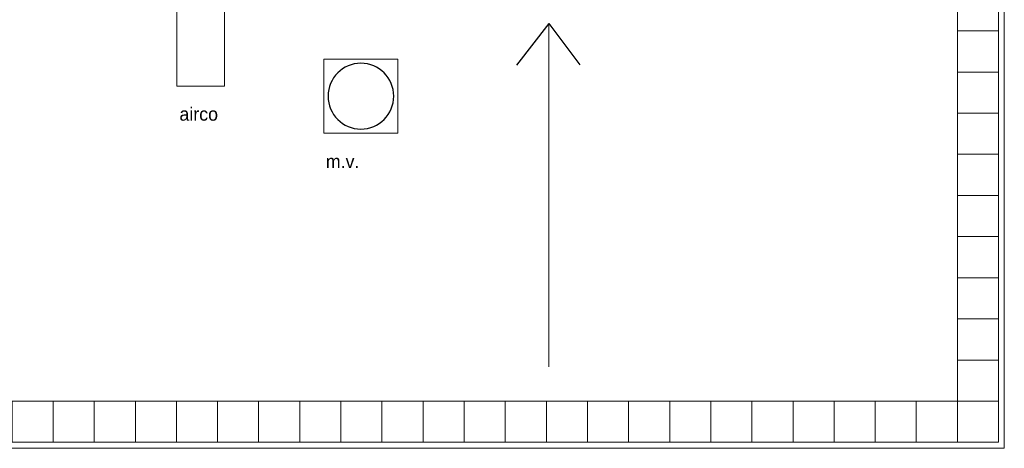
# Model space of a CAD drawing. Header units: millimetres. Extents: x -526411 to -400573, y 47353 to 130199.
# Tile 532 of 543: x -448848 to -436870, y 103023 to 108231. Entities that reach past the tile are written whole.
import ezdxf

# ---------------------------------------------------------------- set-up
doc = ezdxf.new("R2010")
doc.units = ezdxf.units.MM
doc.layers.add('01_ALGEMEEN', color=7, linetype='Continuous', lineweight=18)
doc.layers.add('m-pg-03_AI_dwg', color=8, linetype='Continuous', lineweight=18)
doc.styles.add('Frutiger', font='Frutrg__0.ttf', dxfattribs={"height": 7.29503})

# ---------------------------------------------------------------- blocks, each defined once
blk = doc.blocks.new('m-pg-03_AI_dwg_block 2089-641055-3e Verdieping - Percelen telling LI')
at = {"layer": '01_ALGEMEEN', "color": 213, "lineweight": 13}
blk.add_line((1054.47, 834.59), (1054.47, 1022.57), dxfattribs=at)
blk = doc.blocks.new('m-pg-03_AI_dwg_block 2090-641056-3e Verdieping - Percelen telling LI')
at = {"layer": '01_ALGEMEEN', "color": 253, "lineweight": 25}
blk.add_line((1054.47, 1022.57), (1036.71, 999.68), dxfattribs=at)
blk = doc.blocks.new('m-pg-03_AI_dwg_block 2091-641057-3e Verdieping - Percelen telling LI')
at = {"layer": '01_ALGEMEEN', "color": 253, "lineweight": 25}
blk.add_line((1054.47, 1022.57), (1071.44, 999.99), dxfattribs=at)
blk = doc.blocks.new('m-pg-03_AI_dwg_block 2088-641058-3e Verdieping - Percelen telling LI')
for name in ['m-pg-03_AI_dwg_block 2090-641056-3e Verdieping - Percelen telling LI', 'm-pg-03_AI_dwg_block 2089-641055-3e Verdieping - Percelen telling LI', 'm-pg-03_AI_dwg_block 2091-641057-3e Verdieping - Percelen telling LI']:
    blk.add_blockref(name, (0, 0))
blk = doc.blocks.new('m-pg-03_AI_dwg_block 2133-641100-3e Verdieping - Percelen telling LI')
at = {"layer": '01_ALGEMEEN', "color": 133, "flags": 128}
blk.add_lwpolyline([(93.24, 1336.87), (1303.94, 1336.87), (1303.94, 790.07), (-127.68, 790.07)], dxfattribs=at)
blk = doc.blocks.new('m-pg-03_AI_dwg_block 2150-641117-3e Verdieping - Percelen telling LI')
at = {"layer": '01_ALGEMEEN', "color": 253, "lineweight": 25}
for points in [[(951.52, 1000.78), (941.58, 1000.78), (933.51, 992.71), (933.51, 982.77)], [(969.54, 982.77), (969.54, 992.71), (961.47, 1000.78), (951.52, 1000.78)], [(933.51, 982.77), (933.51, 972.82), (941.58, 964.75), (951.52, 964.75)], [(951.52, 964.75), (961.47, 964.75), (969.54, 972.82), (969.54, 982.77)]]:
    blk.add_open_spline(points, degree=3, dxfattribs=at)
blk = doc.blocks.new('m-pg-03_AI_dwg_block 2151-641118-3e Verdieping - Percelen telling LI')
at = {"layer": '01_ALGEMEEN', "color": 213, "lineweight": 13, "flags": 128}
blk.add_lwpolyline([(931.26, 1003.03), (971.79, 1003.03), (971.79, 962.5), (931.26, 962.5)], close=True, dxfattribs=at)
blk = doc.blocks.new('m-pg-03_AI_dwg_block 2152-641119-3e Verdieping - Percelen telling LI')
at = {"layer": '01_ALGEMEEN', "color": 213, "lineweight": 13, "flags": 128}
blk.add_lwpolyline([(850.74, 1056.62), (876.77, 1056.62), (876.77, 988.22), (850.74, 988.22)], close=True, dxfattribs=at)
blk = doc.blocks.new('m-pg-03_AI_dwg_block 2172-641139-3e Verdieping - Percelen telling LI')
at = {"layer": '01_ALGEMEEN', "insert": (932.28, 950.69), "char_height": 7.295, "width": 23.8121, "attachment_point": 1, "line_spacing_factor": 1.017696, "style": 'Frutiger'}
blk.add_mtext('m.v.', dxfattribs=at)
blk = doc.blocks.new('m-pg-03_AI_dwg_block 2173-641140-3e Verdieping - Percelen telling LI')
at = {"layer": '01_ALGEMEEN', "insert": (852.1, 976.65), "char_height": 7.295, "width": 28.035, "attachment_point": 1, "line_spacing_factor": 1.017696, "style": 'Frutiger'}
blk.add_mtext('airco', dxfattribs=at)
blk = doc.blocks.new('m-pg-03_AI_dwg_block 2005-641148-3e Verdieping - Percelen telling LI')
for name in ['m-pg-03_AI_dwg_block 2133-641100-3e Verdieping - Percelen telling LI', 'm-pg-03_AI_dwg_block 2152-641119-3e Verdieping - Percelen telling LI', 'm-pg-03_AI_dwg_block 2088-641058-3e Verdieping - Percelen telling LI', 'm-pg-03_AI_dwg_block 2151-641118-3e Verdieping - Percelen telling LI', 'm-pg-03_AI_dwg_block 2150-641117-3e Verdieping - Percelen telling LI', 'm-pg-03_AI_dwg_block 2173-641140-3e Verdieping - Percelen telling LI', 'm-pg-03_AI_dwg_block 2172-641139-3e Verdieping - Percelen telling LI']:
    blk.add_blockref(name, (0, 0))
blk = doc.blocks.new('m-pg-03_AI_dwg_block 2-641149-3e Verdieping - Percelen telling LI')
blk.add_blockref('m-pg-03_AI_dwg_block 2005-641148-3e Verdieping - Percelen telling LI', (0, 0))
blk = doc.blocks.new('m-pg-03_AI_dwg_block 3301-642269-3e Verdieping - Percelen telling LI')
at = {"layer": '01_ALGEMEEN', "color": 9, "lineweight": 9, "flags": 128}
blk.add_lwpolyline([(1300.79, 1041.02), (1278.27, 1041.02), (1278.27, 1018.5), (1300.79, 1018.5)], close=True, dxfattribs=at)
blk = doc.blocks.new('m-pg-03_AI_dwg_block 3300-642270-3e Verdieping - Percelen telling LI')
blk.add_blockref('m-pg-03_AI_dwg_block 3301-642269-3e Verdieping - Percelen telling LI', (0, 0))
blk = doc.blocks.new('m-pg-03_AI_dwg_block 3303-642271-3e Verdieping - Percelen telling LI')
at = {"layer": '01_ALGEMEEN', "color": 9, "lineweight": 9, "flags": 128}
blk.add_lwpolyline([(1300.79, 1018.5), (1278.27, 1018.5), (1278.27, 995.99), (1300.79, 995.99)], close=True, dxfattribs=at)
blk = doc.blocks.new('m-pg-03_AI_dwg_block 3302-642272-3e Verdieping - Percelen telling LI')
blk.add_blockref('m-pg-03_AI_dwg_block 3303-642271-3e Verdieping - Percelen telling LI', (0, 0))
blk = doc.blocks.new('m-pg-03_AI_dwg_block 3305-642273-3e Verdieping - Percelen telling LI')
at = {"layer": '01_ALGEMEEN', "color": 9, "lineweight": 9, "flags": 128}
blk.add_lwpolyline([(1300.79, 995.99), (1278.27, 995.99), (1278.27, 973.47), (1300.79, 973.47)], close=True, dxfattribs=at)
blk = doc.blocks.new('m-pg-03_AI_dwg_block 3304-642274-3e Verdieping - Percelen telling LI')
blk.add_blockref('m-pg-03_AI_dwg_block 3305-642273-3e Verdieping - Percelen telling LI', (0, 0))
blk = doc.blocks.new('m-pg-03_AI_dwg_block 3307-642275-3e Verdieping - Percelen telling LI')
at = {"layer": '01_ALGEMEEN', "color": 9, "lineweight": 9, "flags": 128}
blk.add_lwpolyline([(1300.79, 973.47), (1278.27, 973.47), (1278.27, 950.96), (1300.79, 950.96)], close=True, dxfattribs=at)
blk = doc.blocks.new('m-pg-03_AI_dwg_block 3306-642276-3e Verdieping - Percelen telling LI')
blk.add_blockref('m-pg-03_AI_dwg_block 3307-642275-3e Verdieping - Percelen telling LI', (0, 0))
blk = doc.blocks.new('m-pg-03_AI_dwg_block 3309-642277-3e Verdieping - Percelen telling LI')
at = {"layer": '01_ALGEMEEN', "color": 9, "lineweight": 9, "flags": 128}
blk.add_lwpolyline([(1300.79, 950.96), (1278.27, 950.96), (1278.27, 928.44), (1300.79, 928.44)], close=True, dxfattribs=at)
blk = doc.blocks.new('m-pg-03_AI_dwg_block 3308-642278-3e Verdieping - Percelen telling LI')
blk.add_blockref('m-pg-03_AI_dwg_block 3309-642277-3e Verdieping - Percelen telling LI', (0, 0))
blk = doc.blocks.new('m-pg-03_AI_dwg_block 3311-642279-3e Verdieping - Percelen telling LI')
at = {"layer": '01_ALGEMEEN', "color": 9, "lineweight": 9, "flags": 128}
blk.add_lwpolyline([(1300.79, 928.44), (1278.27, 928.44), (1278.27, 905.93), (1300.79, 905.93)], close=True, dxfattribs=at)
blk = doc.blocks.new('m-pg-03_AI_dwg_block 3310-642280-3e Verdieping - Percelen telling LI')
blk.add_blockref('m-pg-03_AI_dwg_block 3311-642279-3e Verdieping - Percelen telling LI', (0, 0))
blk = doc.blocks.new('m-pg-03_AI_dwg_block 3313-642281-3e Verdieping - Percelen telling LI')
at = {"layer": '01_ALGEMEEN', "color": 9, "lineweight": 9, "flags": 128}
blk.add_lwpolyline([(1300.79, 905.93), (1278.27, 905.93), (1278.27, 883.41), (1300.79, 883.41)], close=True, dxfattribs=at)
blk = doc.blocks.new('m-pg-03_AI_dwg_block 3312-642282-3e Verdieping - Percelen telling LI')
blk.add_blockref('m-pg-03_AI_dwg_block 3313-642281-3e Verdieping - Percelen telling LI', (0, 0))
blk = doc.blocks.new('m-pg-03_AI_dwg_block 3315-642283-3e Verdieping - Percelen telling LI')
at = {"layer": '01_ALGEMEEN', "color": 9, "lineweight": 9, "flags": 128}
blk.add_lwpolyline([(1300.79, 883.41), (1278.27, 883.41), (1278.27, 860.9), (1300.79, 860.9)], close=True, dxfattribs=at)
blk = doc.blocks.new('m-pg-03_AI_dwg_block 3314-642284-3e Verdieping - Percelen telling LI')
blk.add_blockref('m-pg-03_AI_dwg_block 3315-642283-3e Verdieping - Percelen telling LI', (0, 0))
blk = doc.blocks.new('m-pg-03_AI_dwg_block 3317-642285-3e Verdieping - Percelen telling LI')
at = {"layer": '01_ALGEMEEN', "color": 9, "lineweight": 9, "flags": 128}
blk.add_lwpolyline([(1300.79, 860.9), (1278.27, 860.9), (1278.27, 838.38), (1300.79, 838.38)], close=True, dxfattribs=at)
blk = doc.blocks.new('m-pg-03_AI_dwg_block 3316-642286-3e Verdieping - Percelen telling LI')
blk.add_blockref('m-pg-03_AI_dwg_block 3317-642285-3e Verdieping - Percelen telling LI', (0, 0))
blk = doc.blocks.new('m-pg-03_AI_dwg_block 3319-642287-3e Verdieping - Percelen telling LI')
at = {"layer": '01_ALGEMEEN', "color": 9, "lineweight": 9, "flags": 128}
blk.add_lwpolyline([(1300.79, 838.38), (1278.27, 838.38), (1278.27, 815.86), (1300.79, 815.86)], close=True, dxfattribs=at)
blk = doc.blocks.new('m-pg-03_AI_dwg_block 3318-642288-3e Verdieping - Percelen telling LI')
blk.add_blockref('m-pg-03_AI_dwg_block 3319-642287-3e Verdieping - Percelen telling LI', (0, 0))
blk = doc.blocks.new('m-pg-03_AI_dwg_block 3321-642289-3e Verdieping - Percelen telling LI')
at = {"layer": '01_ALGEMEEN', "color": 9, "lineweight": 9, "flags": 128}
blk.add_lwpolyline([(1300.79, 815.86), (1278.27, 815.86), (1278.27, 793.35), (1300.79, 793.35)], close=True, dxfattribs=at)
blk = doc.blocks.new('m-pg-03_AI_dwg_block 3320-642290-3e Verdieping - Percelen telling LI')
blk.add_blockref('m-pg-03_AI_dwg_block 3321-642289-3e Verdieping - Percelen telling LI', (0, 0))
blk = doc.blocks.new('m-pg-03_AI_dwg_block 3423-642391-3e Verdieping - Percelen telling LI')
at = {"layer": '01_ALGEMEEN', "color": 9, "lineweight": 9, "flags": 128}
blk.add_lwpolyline([(1278.27, 815.86), (1255.76, 815.86), (1255.76, 793.35), (1278.27, 793.35)], close=True, dxfattribs=at)
blk = doc.blocks.new('m-pg-03_AI_dwg_block 3422-642392-3e Verdieping - Percelen telling LI')
blk.add_blockref('m-pg-03_AI_dwg_block 3423-642391-3e Verdieping - Percelen telling LI', (0, 0))
blk = doc.blocks.new('m-pg-03_AI_dwg_block 3425-642393-3e Verdieping - Percelen telling LI')
at = {"layer": '01_ALGEMEEN', "color": 9, "lineweight": 9, "flags": 128}
blk.add_lwpolyline([(1255.76, 815.86), (1233.24, 815.86), (1233.24, 793.35), (1255.76, 793.35)], close=True, dxfattribs=at)
blk = doc.blocks.new('m-pg-03_AI_dwg_block 3424-642394-3e Verdieping - Percelen telling LI')
blk.add_blockref('m-pg-03_AI_dwg_block 3425-642393-3e Verdieping - Percelen telling LI', (0, 0))
blk = doc.blocks.new('m-pg-03_AI_dwg_block 3427-642395-3e Verdieping - Percelen telling LI')
at = {"layer": '01_ALGEMEEN', "color": 9, "lineweight": 9, "flags": 128}
blk.add_lwpolyline([(1233.24, 815.86), (1210.73, 815.86), (1210.73, 793.35), (1233.24, 793.35)], close=True, dxfattribs=at)
blk = doc.blocks.new('m-pg-03_AI_dwg_block 3426-642396-3e Verdieping - Percelen telling LI')
blk.add_blockref('m-pg-03_AI_dwg_block 3427-642395-3e Verdieping - Percelen telling LI', (0, 0))
blk = doc.blocks.new('m-pg-03_AI_dwg_block 3429-642397-3e Verdieping - Percelen telling LI')
at = {"layer": '01_ALGEMEEN', "color": 9, "lineweight": 9, "flags": 128}
blk.add_lwpolyline([(1210.73, 815.86), (1188.21, 815.86), (1188.21, 793.35), (1210.73, 793.35)], close=True, dxfattribs=at)
blk = doc.blocks.new('m-pg-03_AI_dwg_block 3428-642398-3e Verdieping - Percelen telling LI')
blk.add_blockref('m-pg-03_AI_dwg_block 3429-642397-3e Verdieping - Percelen telling LI', (0, 0))
blk = doc.blocks.new('m-pg-03_AI_dwg_block 3431-642399-3e Verdieping - Percelen telling LI')
at = {"layer": '01_ALGEMEEN', "color": 9, "lineweight": 9, "flags": 128}
blk.add_lwpolyline([(1188.21, 815.86), (1165.7, 815.86), (1165.7, 793.35), (1188.21, 793.35)], close=True, dxfattribs=at)
blk = doc.blocks.new('m-pg-03_AI_dwg_block 3430-642400-3e Verdieping - Percelen telling LI')
blk.add_blockref('m-pg-03_AI_dwg_block 3431-642399-3e Verdieping - Percelen telling LI', (0, 0))
blk = doc.blocks.new('m-pg-03_AI_dwg_block 3433-642401-3e Verdieping - Percelen telling LI')
at = {"layer": '01_ALGEMEEN', "color": 9, "lineweight": 9, "flags": 128}
blk.add_lwpolyline([(1165.7, 815.86), (1143.18, 815.86), (1143.18, 793.35), (1165.7, 793.35)], close=True, dxfattribs=at)
blk = doc.blocks.new('m-pg-03_AI_dwg_block 3432-642402-3e Verdieping - Percelen telling LI')
blk.add_blockref('m-pg-03_AI_dwg_block 3433-642401-3e Verdieping - Percelen telling LI', (0, 0))
blk = doc.blocks.new('m-pg-03_AI_dwg_block 3435-642403-3e Verdieping - Percelen telling LI')
at = {"layer": '01_ALGEMEEN', "color": 9, "lineweight": 9, "flags": 128}
blk.add_lwpolyline([(1143.18, 815.86), (1120.66, 815.86), (1120.66, 793.35), (1143.18, 793.35)], close=True, dxfattribs=at)
blk = doc.blocks.new('m-pg-03_AI_dwg_block 3434-642404-3e Verdieping - Percelen telling LI')
blk.add_blockref('m-pg-03_AI_dwg_block 3435-642403-3e Verdieping - Percelen telling LI', (0, 0))
blk = doc.blocks.new('m-pg-03_AI_dwg_block 3437-642405-3e Verdieping - Percelen telling LI')
at = {"layer": '01_ALGEMEEN', "color": 9, "lineweight": 9, "flags": 128}
blk.add_lwpolyline([(1120.66, 815.86), (1098.15, 815.86), (1098.15, 793.35), (1120.66, 793.35)], close=True, dxfattribs=at)
blk = doc.blocks.new('m-pg-03_AI_dwg_block 3436-642406-3e Verdieping - Percelen telling LI')
blk.add_blockref('m-pg-03_AI_dwg_block 3437-642405-3e Verdieping - Percelen telling LI', (0, 0))
blk = doc.blocks.new('m-pg-03_AI_dwg_block 3439-642407-3e Verdieping - Percelen telling LI')
at = {"layer": '01_ALGEMEEN', "color": 9, "lineweight": 9, "flags": 128}
blk.add_lwpolyline([(1098.15, 815.86), (1075.63, 815.86), (1075.63, 793.35), (1098.15, 793.35)], close=True, dxfattribs=at)
blk = doc.blocks.new('m-pg-03_AI_dwg_block 3438-642408-3e Verdieping - Percelen telling LI')
blk.add_blockref('m-pg-03_AI_dwg_block 3439-642407-3e Verdieping - Percelen telling LI', (0, 0))
blk = doc.blocks.new('m-pg-03_AI_dwg_block 3441-642409-3e Verdieping - Percelen telling LI')
at = {"layer": '01_ALGEMEEN', "color": 9, "lineweight": 9, "flags": 128}
blk.add_lwpolyline([(1075.63, 815.86), (1053.12, 815.86), (1053.12, 793.35), (1075.63, 793.35)], close=True, dxfattribs=at)
blk = doc.blocks.new('m-pg-03_AI_dwg_block 3440-642410-3e Verdieping - Percelen telling LI')
blk.add_blockref('m-pg-03_AI_dwg_block 3441-642409-3e Verdieping - Percelen telling LI', (0, 0))
blk = doc.blocks.new('m-pg-03_AI_dwg_block 3443-642411-3e Verdieping - Percelen telling LI')
at = {"layer": '01_ALGEMEEN', "color": 9, "lineweight": 9, "flags": 128}
blk.add_lwpolyline([(1053.12, 815.86), (1030.6, 815.86), (1030.6, 793.35), (1053.12, 793.35)], close=True, dxfattribs=at)
blk = doc.blocks.new('m-pg-03_AI_dwg_block 3442-642412-3e Verdieping - Percelen telling LI')
blk.add_blockref('m-pg-03_AI_dwg_block 3443-642411-3e Verdieping - Percelen telling LI', (0, 0))
blk = doc.blocks.new('m-pg-03_AI_dwg_block 3445-642413-3e Verdieping - Percelen telling LI')
at = {"layer": '01_ALGEMEEN', "color": 9, "lineweight": 9, "flags": 128}
blk.add_lwpolyline([(1030.6, 815.86), (1008.09, 815.86), (1008.09, 793.35), (1030.6, 793.35)], close=True, dxfattribs=at)
blk = doc.blocks.new('m-pg-03_AI_dwg_block 3444-642414-3e Verdieping - Percelen telling LI')
blk.add_blockref('m-pg-03_AI_dwg_block 3445-642413-3e Verdieping - Percelen telling LI', (0, 0))
blk = doc.blocks.new('m-pg-03_AI_dwg_block 3447-642415-3e Verdieping - Percelen telling LI')
at = {"layer": '01_ALGEMEEN', "color": 9, "lineweight": 9, "flags": 128}
blk.add_lwpolyline([(1008.09, 815.86), (985.57, 815.86), (985.57, 793.35), (1008.09, 793.35)], close=True, dxfattribs=at)
blk = doc.blocks.new('m-pg-03_AI_dwg_block 3446-642416-3e Verdieping - Percelen telling LI')
blk.add_blockref('m-pg-03_AI_dwg_block 3447-642415-3e Verdieping - Percelen telling LI', (0, 0))
blk = doc.blocks.new('m-pg-03_AI_dwg_block 3449-642417-3e Verdieping - Percelen telling LI')
at = {"layer": '01_ALGEMEEN', "color": 9, "lineweight": 9, "flags": 128}
blk.add_lwpolyline([(985.57, 815.86), (963.06, 815.86), (963.06, 793.35), (985.57, 793.35)], close=True, dxfattribs=at)
blk = doc.blocks.new('m-pg-03_AI_dwg_block 3448-642418-3e Verdieping - Percelen telling LI')
blk.add_blockref('m-pg-03_AI_dwg_block 3449-642417-3e Verdieping - Percelen telling LI', (0, 0))
blk = doc.blocks.new('m-pg-03_AI_dwg_block 3451-642419-3e Verdieping - Percelen telling LI')
at = {"layer": '01_ALGEMEEN', "color": 9, "lineweight": 9, "flags": 128}
blk.add_lwpolyline([(963.06, 815.86), (940.54, 815.86), (940.54, 793.35), (963.06, 793.35)], close=True, dxfattribs=at)
blk = doc.blocks.new('m-pg-03_AI_dwg_block 3450-642420-3e Verdieping - Percelen telling LI')
blk.add_blockref('m-pg-03_AI_dwg_block 3451-642419-3e Verdieping - Percelen telling LI', (0, 0))
blk = doc.blocks.new('m-pg-03_AI_dwg_block 3453-642421-3e Verdieping - Percelen telling LI')
at = {"layer": '01_ALGEMEEN', "color": 9, "lineweight": 9, "flags": 128}
blk.add_lwpolyline([(940.54, 815.86), (918.03, 815.86), (918.03, 793.35), (940.54, 793.35)], close=True, dxfattribs=at)
blk = doc.blocks.new('m-pg-03_AI_dwg_block 3452-642422-3e Verdieping - Percelen telling LI')
blk.add_blockref('m-pg-03_AI_dwg_block 3453-642421-3e Verdieping - Percelen telling LI', (0, 0))
blk = doc.blocks.new('m-pg-03_AI_dwg_block 3455-642423-3e Verdieping - Percelen telling LI')
at = {"layer": '01_ALGEMEEN', "color": 9, "lineweight": 9, "flags": 128}
blk.add_lwpolyline([(918.03, 815.86), (895.51, 815.86), (895.51, 793.35), (918.03, 793.35)], close=True, dxfattribs=at)
blk = doc.blocks.new('m-pg-03_AI_dwg_block 3454-642424-3e Verdieping - Percelen telling LI')
blk.add_blockref('m-pg-03_AI_dwg_block 3455-642423-3e Verdieping - Percelen telling LI', (0, 0))
blk = doc.blocks.new('m-pg-03_AI_dwg_block 3457-642425-3e Verdieping - Percelen telling LI')
at = {"layer": '01_ALGEMEEN', "color": 9, "lineweight": 9, "flags": 128}
blk.add_lwpolyline([(895.51, 815.86), (872.99, 815.86), (872.99, 793.35), (895.51, 793.35)], close=True, dxfattribs=at)
blk = doc.blocks.new('m-pg-03_AI_dwg_block 3456-642426-3e Verdieping - Percelen telling LI')
blk.add_blockref('m-pg-03_AI_dwg_block 3457-642425-3e Verdieping - Percelen telling LI', (0, 0))
blk = doc.blocks.new('m-pg-03_AI_dwg_block 3459-642427-3e Verdieping - Percelen telling LI')
at = {"layer": '01_ALGEMEEN', "color": 9, "lineweight": 9, "flags": 128}
blk.add_lwpolyline([(872.99, 815.86), (850.48, 815.86), (850.48, 793.35), (872.99, 793.35)], close=True, dxfattribs=at)
blk = doc.blocks.new('m-pg-03_AI_dwg_block 3458-642428-3e Verdieping - Percelen telling LI')
blk.add_blockref('m-pg-03_AI_dwg_block 3459-642427-3e Verdieping - Percelen telling LI', (0, 0))
blk = doc.blocks.new('m-pg-03_AI_dwg_block 3461-642429-3e Verdieping - Percelen telling LI')
at = {"layer": '01_ALGEMEEN', "color": 9, "lineweight": 9, "flags": 128}
blk.add_lwpolyline([(850.48, 815.86), (827.96, 815.86), (827.96, 793.35), (850.48, 793.35)], close=True, dxfattribs=at)
blk = doc.blocks.new('m-pg-03_AI_dwg_block 3460-642430-3e Verdieping - Percelen telling LI')
blk.add_blockref('m-pg-03_AI_dwg_block 3461-642429-3e Verdieping - Percelen telling LI', (0, 0))
blk = doc.blocks.new('m-pg-03_AI_dwg_block 3463-642431-3e Verdieping - Percelen telling LI')
at = {"layer": '01_ALGEMEEN', "color": 9, "lineweight": 9, "flags": 128}
blk.add_lwpolyline([(827.96, 815.86), (805.45, 815.86), (805.45, 793.35), (827.96, 793.35)], close=True, dxfattribs=at)
blk = doc.blocks.new('m-pg-03_AI_dwg_block 3462-642432-3e Verdieping - Percelen telling LI')
blk.add_blockref('m-pg-03_AI_dwg_block 3463-642431-3e Verdieping - Percelen telling LI', (0, 0))
blk = doc.blocks.new('m-pg-03_AI_dwg_block 3465-642433-3e Verdieping - Percelen telling LI')
at = {"layer": '01_ALGEMEEN', "color": 9, "lineweight": 9, "flags": 128}
blk.add_lwpolyline([(805.45, 815.86), (782.93, 815.86), (782.93, 793.35), (805.45, 793.35)], close=True, dxfattribs=at)
blk = doc.blocks.new('m-pg-03_AI_dwg_block 3464-642434-3e Verdieping - Percelen telling LI')
blk.add_blockref('m-pg-03_AI_dwg_block 3465-642433-3e Verdieping - Percelen telling LI', (0, 0))
blk = doc.blocks.new('m-pg-03_AI_dwg_block 3467-642435-3e Verdieping - Percelen telling LI')
at = {"layer": '01_ALGEMEEN', "color": 9, "lineweight": 9, "flags": 128}
blk.add_lwpolyline([(782.93, 815.86), (760.42, 815.86), (760.42, 793.35), (782.93, 793.35)], close=True, dxfattribs=at)
blk = doc.blocks.new('m-pg-03_AI_dwg_block 3466-642436-3e Verdieping - Percelen telling LI')
blk.add_blockref('m-pg-03_AI_dwg_block 3467-642435-3e Verdieping - Percelen telling LI', (0, 0))
blk = doc.blocks.new('m-pg-03_AI_dwg-638970-3e Verdieping - Percelen telling LI')
for name in ['m-pg-03_AI_dwg_block 2-641149-3e Verdieping - Percelen telling LI', 'm-pg-03_AI_dwg_block 3300-642270-3e Verdieping - Percelen telling LI', 'm-pg-03_AI_dwg_block 3302-642272-3e Verdieping - Percelen telling LI', 'm-pg-03_AI_dwg_block 3304-642274-3e Verdieping - Percelen telling LI', 'm-pg-03_AI_dwg_block 3306-642276-3e Verdieping - Percelen telling LI', 'm-pg-03_AI_dwg_block 3308-642278-3e Verdieping - Percelen telling LI', 'm-pg-03_AI_dwg_block 3310-642280-3e Verdieping - Percelen telling LI', 'm-pg-03_AI_dwg_block 3312-642282-3e Verdieping - Percelen telling LI', 'm-pg-03_AI_dwg_block 3314-642284-3e Verdieping - Percelen telling LI', 'm-pg-03_AI_dwg_block 3316-642286-3e Verdieping - Percelen telling LI', 'm-pg-03_AI_dwg_block 3318-642288-3e Verdieping - Percelen telling LI', 'm-pg-03_AI_dwg_block 3466-642436-3e Verdieping - Percelen telling LI', 'm-pg-03_AI_dwg_block 3464-642434-3e Verdieping - Percelen telling LI', 'm-pg-03_AI_dwg_block 3462-642432-3e Verdieping - Percelen telling LI', 'm-pg-03_AI_dwg_block 3460-642430-3e Verdieping - Percelen telling LI', 'm-pg-03_AI_dwg_block 3458-642428-3e Verdieping - Percelen telling LI', 'm-pg-03_AI_dwg_block 3456-642426-3e Verdieping - Percelen telling LI', 'm-pg-03_AI_dwg_block 3454-642424-3e Verdieping - Percelen telling LI', 'm-pg-03_AI_dwg_block 3452-642422-3e Verdieping - Percelen telling LI', 'm-pg-03_AI_dwg_block 3450-642420-3e Verdieping - Percelen telling LI', 'm-pg-03_AI_dwg_block 3448-642418-3e Verdieping - Percelen telling LI', 'm-pg-03_AI_dwg_block 3446-642416-3e Verdieping - Percelen telling LI', 'm-pg-03_AI_dwg_block 3444-642414-3e Verdieping - Percelen telling LI', 'm-pg-03_AI_dwg_block 3442-642412-3e Verdieping - Percelen telling LI', 'm-pg-03_AI_dwg_block 3440-642410-3e Verdieping - Percelen telling LI', 'm-pg-03_AI_dwg_block 3438-642408-3e Verdieping - Percelen telling LI', 'm-pg-03_AI_dwg_block 3436-642406-3e Verdieping - Percelen telling LI', 'm-pg-03_AI_dwg_block 3434-642404-3e Verdieping - Percelen telling LI', 'm-pg-03_AI_dwg_block 3432-642402-3e Verdieping - Percelen telling LI', 'm-pg-03_AI_dwg_block 3430-642400-3e Verdieping - Percelen telling LI', 'm-pg-03_AI_dwg_block 3428-642398-3e Verdieping - Percelen telling LI', 'm-pg-03_AI_dwg_block 3426-642396-3e Verdieping - Percelen telling LI', 'm-pg-03_AI_dwg_block 3424-642394-3e Verdieping - Percelen telling LI', 'm-pg-03_AI_dwg_block 3422-642392-3e Verdieping - Percelen telling LI', 'm-pg-03_AI_dwg_block 3320-642290-3e Verdieping - Percelen telling LI']:
    blk.add_blockref(name, (0, 0))

msp = doc.modelspace()

# ---------------------------------------------------------------- block references
at = {"layer": 'm-pg-03_AI_dwg', "color": 133, "xscale": 22.2068924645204, "yscale": 22.2068924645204, "zscale": 22.2068924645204}
msp.add_blockref('m-pg-03_AI_dwg-638970-3e Verdieping - Percelen telling LI', (-465827, 85478), dxfattribs=at)

doc.saveas('drawing.dxf')
